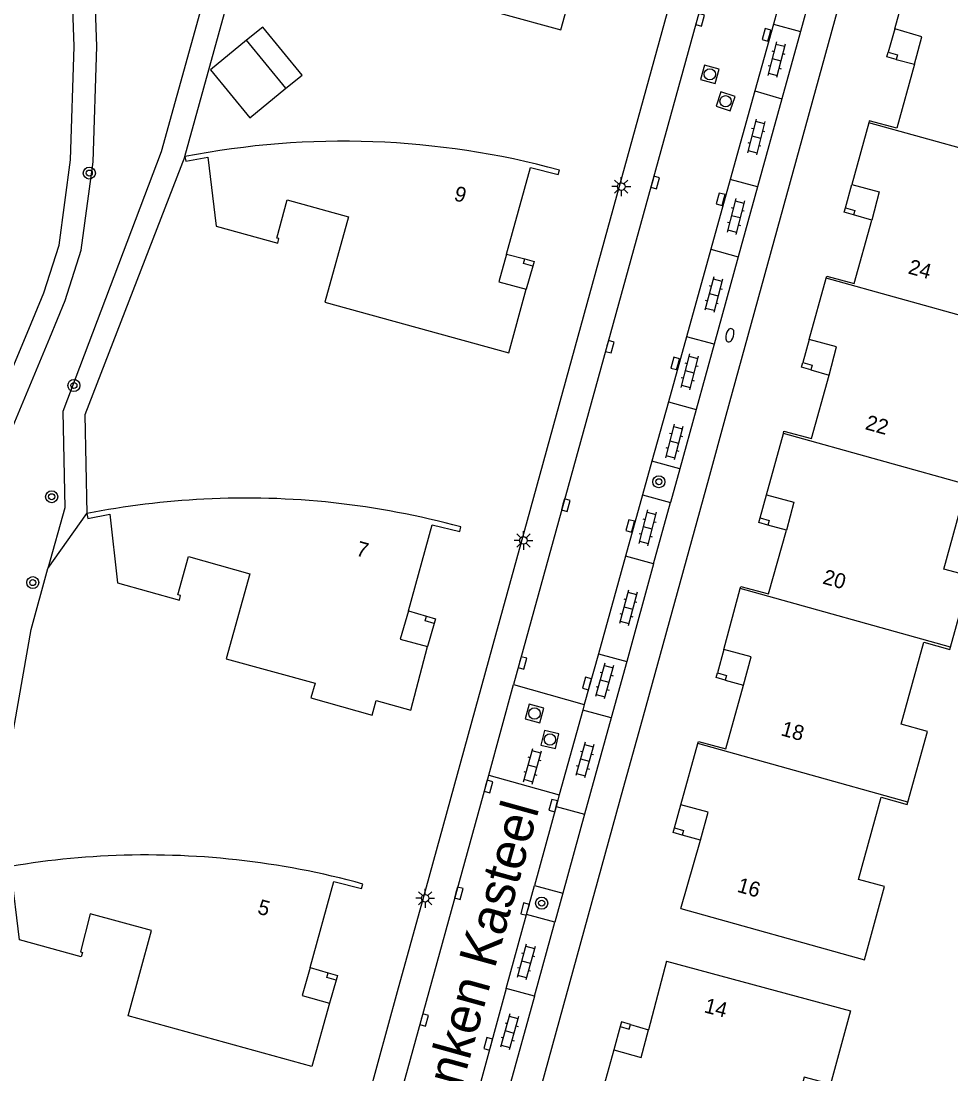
# Model space of a CAD drawing. Extents: x 136000 to 141014, y 402000 to 403500.
# Drawn here: x 138808.4 to 138870.2, y 402396.9 to 402466.9 of the extents above; entities that cross this region are included whole.
import ezdxf

# ---------------------------------------------------------------- set-up
doc = ezdxf.new("R2010")
doc.units = 0
for name, color, linetype in [('gg-afsc-erfafscheiding', 7, 'Continuous'), ('gg-afsc-hekwerk', 7, 'Continuous'), ('gg-anno-huisnummerreeks BGT', 7, 'Continuous'), ('gg-anno-openbare ruimte label', 7, 'Continuous'), ('gg-bbg-gedigitaliseerde bebouwing', 7, 'Continuous'), ('gg-bbg-gedigitaliseerde bijgebouw', 7, 'Continuous'), ('gg-bbg-hoofdgebouw', 7, 'Continuous'), ('gg-bbg-luifel en loopbrug', 7, 'Continuous'), ('gg-bbg-onder overbouw', 7, 'Continuous'), ('gg-bbg-pand overbouw', 7, 'Continuous'), ('gg-bbg-pilaar onder overbouw', 7, 'Continuous'), ('gg-bbg-pilaar pand', 7, 'Continuous'), ('gg-bbg-tussenscheiding', 7, 'Continuous'), ('gg-knt-verharding', 7, 'Continuous'), ('gg-knt-verharding nz', 7, 'Continuous'), ('gt-grn-groengrens', 7, 'Continuous'), ('gt-grn-vlakafsluiter', 7, 'Continuous'), ('gt-symb-boom', 7, 'Continuous'), ('gt-symb-brandkraan', 7, 'Continuous'), ('gt-symb-klinker verharding', 7, 'Continuous'), ('gt-symb-kolk', 7, 'Continuous'), ('gt-symb-lichtmast', 7, 'Continuous'), ('gt-symb-rioolschacht', 7, 'Continuous')]:
    doc.layers.add(name, color=color, linetype=linetype)

# ---------------------------------------------------------------- blocks, each defined once
blk = doc.blocks.new('gt0-KOLK')
at = {"layer": 'gt-symb-kolk'}
blk.add_lwpolyline([(0, 0), (0.375, 0), (0.375, 0.4), (-0.375, 0.4), (-0.375, 0), (0, 0)], dxfattribs=at)
blk = doc.blocks.new('gt0-BR')
at = {"layer": 'gt-symb-brandkraan'}
for centre, radius, start, end in [((-0.244, 0), 0.206, 107.56694, 252.43307), ((0.599, -2.664), 3, 106.89205, 107.56694), ((0, -0.691), 0.938, 73.10799, 106.89205), ((-0.599, -2.664), 3, 72.43309, 73.10799), ((0.244, 0), 0.206, 287.56695, 72.43309), ((0.599, 2.664), 3, 252.43307, 253.10797), ((0, 0.691), 0.938, 253.10797, 286.89206), ((-0.599, 2.664), 3, 286.89206, 287.56695)]:
    blk.add_arc(centre, radius, start, end, dxfattribs=at)
blk = doc.blocks.new('gt0-KL1')
at = {"layer": 'gt-symb-klinker verharding'}
for p, q in [((-1.15, 0.3), (1.15, 0.3)), ((-1, -0.3), (-1, 0.3)), ((-0.5, 0.3), (-0.5, 0.45)), ((0, -0.3), (0, 0.3)), ((0.5, 0.3), (0.5, 0.45)), ((1, -0.3), (1, 0.3)), ((-1.15, -0.3), (1.15, -0.3)), ((-0.5, -0.45), (-0.5, -0.3)), ((0.5, -0.45), (0.5, -0.3))]:
    blk.add_line(p, q, dxfattribs=at)
blk = doc.blocks.new('gt0-BOOM')
at = {"layer": 'gt-symb-boom'}
for radius in [0.4, 0.2]:
    blk.add_circle((0, 0), radius, dxfattribs=at)
blk = doc.blocks.new('gt0-RS')
at = {"layer": 'gt-symb-rioolschacht'}
blk.add_lwpolyline([(-0.5, -0.5), (0.5, -0.5), (0.5, 0.5), (-0.5, 0.5)], close=True, dxfattribs=at)
blk.add_circle((0, 0), 0.375, dxfattribs=at)
blk = doc.blocks.new('gt0-LMAST')
at = {"layer": 'gt-symb-lichtmast'}
for p, q in [((-0.182, 0.173), (-0.447, 0.438)), ((-0.005, 0.246), (-0.005, 0.621)), ((0.172, 0.173), (0.437, 0.438)), ((-0.255, -0.004), (-0.63, -0.004)), ((-0.182, -0.181), (-0.447, -0.446)), ((-0.005, -0.254), (-0.005, -0.629)), ((0.437, -0.446), (0.172, -0.181)), ((0.245, -0.004), (0.62, -0.004))]:
    blk.add_line(p, q, dxfattribs=at)
blk.add_circle((-0.005, -0.004), 0.25, dxfattribs=at)

msp = doc.modelspace()

# ---------------------------------------------------------------- linework, layer by layer
at = {"layer": 'gg-afsc-erfafscheiding'}
for p, q in [((138844.808, 402443.791), (138841.615, 402432.207)), ((138854.104, 402436.51), (138855.266, 402440.732)), ((138839.933, 402426.107), (138835.071, 402408.473)), ((138848.427, 402415.89), (138849.586, 402420.101)), ((138833.395, 402402.392), (138828.536, 402384.766))]:
    msp.add_line(p, q, dxfattribs=at)
msp.add_lwpolyline([(138819.277, 402457.935), (138812.63, 402440.755), (138812.759, 402434.192)], dxfattribs=at)
at = {"layer": 'gg-afsc-hekwerk'}
msp.add_line((138851.347, 402467.511), (138848.158, 402455.943), dxfattribs=at)
at = {"layer": 'gg-bbg-gedigitaliseerde bebouwing'}
for points in [[(138870.185, 402425.312), (138871.483, 402430.025), (138869.748, 402430.503), (138871.253, 402435.968), (138872.988, 402435.49), (138873.028, 402435.635)], [(138867.344, 402415), (138868.642, 402419.712), (138866.907, 402420.19), (138868.41, 402425.645), (138870.145, 402425.167), (138870.185, 402425.312)], [(138852.26, 402407.941), (138864.457, 402404.523), (138865.798, 402409.39), (138864.063, 402409.868), (138865.569, 402415.332), (138867.304, 402414.855), (138867.344, 402415)], [(138851.296, 402404.427), (138863.537, 402401.128), (138862.197, 402396.253), (138860.46, 402396.731), (138858.958, 402391.268)]]:
    msp.add_lwpolyline(points, dxfattribs=at)
at = {"layer": 'gg-bbg-gedigitaliseerde bijgebouw'}
msp.add_line((138825.998, 402462.475), (138823.382, 402465.671), dxfattribs=at)
msp.add_lwpolyline([(138823.382, 402465.671), (138820.991, 402463.713), (138823.607, 402460.518), (138825.998, 402462.475)], dxfattribs=at)
at = {"layer": 'gg-bbg-hoofdgebouw'}
for p, q in [((138864.744, 402460.179), (138863.632, 402456.084)), ((138860.79, 402445.78), (138861.917, 402449.847)), ((138857.956, 402435.449), (138859.068, 402439.529)), ((138855.119, 402425.149), (138856.204, 402429.211)), ((138852.26, 402414.835), (138853.381, 402418.899)), ((138852.26, 402407.941), (138853.563, 402412.473)), ((138851.296, 402404.427), (138850.106, 402399.871)), ((138847.802, 402398.544), (138846.659, 402394.467))]:
    msp.add_line(p, q, dxfattribs=at)
for points in [[(138835.142, 402471.983), (138841.009, 402470.372), (138840.216, 402467.468), (138844.275, 402466.359), (138845.081, 402469.249), (138847.391, 402468.602), (138848.55, 402472.816)], [(138866.48, 402466.43), (138867.64, 402470.623), (138868.628, 402470.387)], [(138867.792, 402464.088), (138866.607, 402459.823), (138864.783, 402460.324), (138864.744, 402460.179)], [(138819.277, 402457.935), (138819.338, 402457.621), (138820.804, 402457.887), (138821.357, 402453.312), (138825.451, 402452.18), (138825.534, 402452.479), (138825.389, 402452.519), (138826.082, 402455.051), (138830.15, 402453.93), (138828.588, 402448.261), (138840.82, 402444.89), (138841.967, 402449.114)], [(138840.666, 402451.457), (138842.261, 402457.207), (138844.098, 402456.741), (138844.18, 402457.04)], [(138861.917, 402449.847), (138861.957, 402449.992), (138863.778, 402449.487), (138864.941, 402453.715)], [(138859.068, 402439.529), (138859.108, 402439.674), (138860.931, 402439.183), (138862.109, 402443.408)], [(138812.759, 402434.192), (138812.821, 402433.878), (138814.286, 402434.148), (138814.806, 402429.592), (138818.913, 402428.443), (138818.996, 402428.742), (138818.816, 402428.792), (138819.527, 402431.333), (138823.603, 402430.202), (138822.034, 402424.546), (138827.933, 402422.91), (138827.66, 402421.938), (138831.72, 402420.799), (138831.989, 402421.766), (138834.292, 402421.131), (138835.417, 402425.359)], [(138834.135, 402427.721), (138835.713, 402433.45), (138837.557, 402433), (138837.626, 402433.307)], [(138856.204, 402429.211), (138856.243, 402429.357), (138858.079, 402428.867), (138859.267, 402433.086)], [(138853.381, 402418.899), (138853.421, 402419.045), (138855.245, 402418.547), (138856.429, 402422.783)], [(138828.894, 402401.647), (138827.722, 402397.439), (138815.501, 402400.799), (138817.06, 402406.469), (138812.991, 402407.588), (138812.332, 402405.059), (138812.467, 402405.022), (138812.385, 402404.723), (138808.285, 402405.854), (138807.737, 402410.426), (138806.272, 402410.156), (138806.212, 402410.46)], [(138827.609, 402404.003), (138829.19, 402409.731), (138831.025, 402409.273), (138831.108, 402409.566)]]:
    msp.add_lwpolyline(points, dxfattribs=at)
for centre, radius, start, end in [((138829.808, 402404.05), 54.904, 74.82513, 101.05828), ((138823.293, 402381.204), 54.025, 92.91711, 101.24415), ((138823.315, 402381.015), 54.215, 74.69458, 92.92995), ((138816.765, 402357.282), 54.216, 74.65926, 92.73465), ((138816.753, 402357.421), 54.077, 92.72954, 101.24067)]:
    msp.add_arc(centre, radius, start, end, dxfattribs=at)
at = {"layer": 'gg-bbg-luifel en loopbrug'}
msp.add_lwpolyline([(138825.998, 402462.475), (138827.066, 402463.349), (138824.451, 402466.545), (138823.382, 402465.671)], dxfattribs=at)
at = {"layer": 'gg-bbg-onder overbouw'}
for points in [[(138867.792, 402464.088), (138868.286, 402465.909), (138866.48, 402466.43)], [(138863.632, 402456.084), (138865.449, 402455.582), (138864.941, 402453.715)], [(138840.666, 402451.457), (138840.153, 402449.607), (138841.967, 402449.114)], [(138862.109, 402443.408), (138862.599, 402445.279), (138860.79, 402445.78)], [(138857.956, 402435.449), (138859.766, 402434.947), (138859.267, 402433.086)], [(138834.135, 402427.721), (138833.6, 402425.842), (138835.417, 402425.359)], [(138856.429, 402422.783), (138856.935, 402424.664), (138855.119, 402425.149)], [(138853.563, 402412.473), (138854.073, 402414.335), (138852.26, 402414.835)], [(138827.609, 402404.003), (138827.083, 402402.151), (138828.894, 402401.647)], [(138847.802, 402398.544), (138849.612, 402398.037), (138850.106, 402399.871)]]:
    msp.add_lwpolyline(points, dxfattribs=at)
at = {"layer": 'gg-bbg-pand overbouw'}
for p, q in [((138866.48, 402466.43), (138866.035, 402464.885)), ((138866.561, 402464.401), (138867.792, 402464.088)), ((138863.206, 402454.537), (138863.632, 402456.084)), ((138864.941, 402453.715), (138863.732, 402454.053)), ((138840.666, 402451.457), (138841.878, 402451.132)), ((138842.404, 402450.648), (138841.967, 402449.114)), ((138860.79, 402445.78), (138860.366, 402444.239)), ((138860.892, 402443.755), (138862.109, 402443.408)), ((138857.517, 402433.904), (138857.956, 402435.449)), ((138859.267, 402433.086), (138858.043, 402433.42)), ((138834.135, 402427.721), (138835.332, 402427.383)), ((138835.858, 402426.899), (138835.417, 402425.359)), ((138855.119, 402425.149), (138854.684, 402423.598)), ((138855.21, 402423.114), (138856.429, 402422.783)), ((138851.825, 402413.292), (138852.26, 402414.835)), ((138853.563, 402412.473), (138852.351, 402412.808)), ((138827.609, 402404.003), (138828.805, 402403.665)), ((138829.331, 402403.181), (138828.894, 402401.647)), ((138848.208, 402400.097), (138847.802, 402398.544)), ((138848.913, 402400.223), (138850.106, 402399.871))]:
    msp.add_line(p, q, dxfattribs=at)
at = {"layer": 'gg-bbg-pilaar onder overbouw'}
for points in [[(138866.035, 402464.885), (138866.65, 402464.708), (138866.561, 402464.401)], [(138863.206, 402454.537), (138863.821, 402454.36), (138863.732, 402454.053)], [(138842.404, 402450.648), (138841.789, 402450.825), (138841.878, 402451.132)], [(138860.366, 402444.239), (138860.981, 402444.062), (138860.892, 402443.755)], [(138857.517, 402433.904), (138858.132, 402433.727), (138858.043, 402433.42)], [(138835.858, 402426.899), (138835.243, 402427.076), (138835.332, 402427.383)], [(138854.684, 402423.598), (138855.299, 402423.421), (138855.21, 402423.114)], [(138851.825, 402413.292), (138852.44, 402413.115), (138852.351, 402412.808)], [(138829.331, 402403.181), (138828.716, 402403.358), (138828.805, 402403.665)], [(138848.208, 402400.097), (138848.822, 402399.916), (138848.913, 402400.223)]]:
    msp.add_lwpolyline(points, dxfattribs=at)
at = {"layer": 'gg-bbg-pilaar pand'}
for points in [[(138866.561, 402464.401), (138865.946, 402464.578), (138866.035, 402464.885)], [(138863.732, 402454.053), (138863.117, 402454.23), (138863.206, 402454.537)], [(138841.878, 402451.132), (138842.493, 402450.955), (138842.404, 402450.648)], [(138860.892, 402443.755), (138860.277, 402443.932), (138860.366, 402444.239)], [(138858.043, 402433.42), (138857.428, 402433.597), (138857.517, 402433.904)], [(138835.332, 402427.383), (138835.947, 402427.206), (138835.858, 402426.899)], [(138855.21, 402423.114), (138854.595, 402423.291), (138854.684, 402423.598)], [(138852.351, 402412.808), (138851.736, 402412.985), (138851.825, 402413.292)], [(138828.805, 402403.665), (138829.42, 402403.488), (138829.331, 402403.181)], [(138848.913, 402400.223), (138848.299, 402400.404), (138848.208, 402400.097)]]:
    msp.add_lwpolyline(points, dxfattribs=at)
at = {"layer": 'gg-bbg-tussenscheiding'}
for p, q in [((138878.721, 402456.299), (138864.744, 402460.179)), ((138875.874, 402445.967), (138861.917, 402449.847)), ((138873.028, 402435.635), (138859.068, 402439.529)), ((138870.185, 402425.312), (138856.204, 402429.211)), ((138867.344, 402415), (138853.381, 402418.899))]:
    msp.add_line(p, q, dxfattribs=at)
at = {"layer": 'gg-knt-verharding'}
for p, q in [((138861.537, 402496.754), (138841.121, 402422.823)), ((138855.266, 402440.732), (138864.562, 402474.493)), ((138859.014, 402468.954), (138858.402, 402466.752)), ((138860.813, 402468.458), (138860.206, 402466.255)), ((138858.402, 402466.752), (138860.206, 402466.255)), ((138860.206, 402466.255), (138858.973, 402461.784)), ((138858.973, 402461.784), (138857.359, 402455.928)), ((138848.158, 402455.943), (138844.808, 402443.791)), ((138857.359, 402455.928), (138856.073, 402451.263)), ((138856.073, 402451.263), (138854.472, 402445.455)), ((138854.472, 402445.455), (138853.274, 402441.109)), ((138853.274, 402441.109), (138852.188, 402437.17)), ((138850.327, 402437.684), (138849.705, 402435.445)), ((138852.188, 402437.17), (138850.327, 402437.684)), ((138852.188, 402437.17), (138851.571, 402434.931)), ((138849.586, 402420.101), (138854.104, 402436.51)), ((138849.705, 402435.445), (138851.571, 402434.931)), ((138850.445, 402430.846), (138851.571, 402434.931)), ((138841.615, 402432.207), (138839.933, 402426.107)), ((138850.445, 402430.846), (138848.66, 402424.368)), ((138848.66, 402424.368), (138847.625, 402420.615)), ((138839.477, 402416.807), (138841.121, 402422.823)), ((138841.121, 402422.823), (138845.831, 402421.5)), ((138847.625, 402420.615), (138845.858, 402414.203)), ((138820.146, 402346.642), (138839.477, 402416.807)), ((138839.477, 402416.807), (138844.169, 402415.506)), ((138828.715, 402344.299), (138848.427, 402415.89)), ((138845.858, 402414.203), (138844.409, 402408.948)), ((138841.992, 402407.542), (138842.519, 402409.469)), ((138842.519, 402409.469), (138844.409, 402408.948)), ((138844.409, 402408.948), (138843.878, 402407.022)), ((138835.071, 402408.473), (138833.395, 402402.392)), ((138843.878, 402407.022), (138841.992, 402407.542)), ((138842.525, 402402.112), (138843.878, 402407.022)), ((138842.525, 402402.112), (138840.825, 402395.946))]:
    msp.add_line(p, q, dxfattribs=at)
at = {"layer": 'gg-knt-verharding nz'}
for p, q in [((138858.402, 402466.752), (138857.168, 402462.311)), ((138857.168, 402462.311), (138855.529, 402456.409)), ((138857.168, 402462.311), (138858.973, 402461.784)), ((138855.529, 402456.409), (138854.241, 402451.775)), ((138857.359, 402455.928), (138855.529, 402456.409)), ((138854.241, 402451.775), (138852.624, 402445.953)), ((138854.241, 402451.775), (138856.073, 402451.263)), ((138852.624, 402445.953), (138851.421, 402441.622)), ((138854.472, 402445.455), (138852.624, 402445.953)), ((138851.421, 402441.622), (138850.327, 402437.684)), ((138851.421, 402441.622), (138853.274, 402441.109)), ((138849.705, 402435.445), (138848.571, 402431.364)), ((138848.571, 402431.364), (138846.768, 402424.873)), ((138850.445, 402430.846), (138848.571, 402431.364)), ((138846.768, 402424.873), (138845.831, 402421.5)), ((138846.768, 402424.873), (138848.66, 402424.368)), ((138845.831, 402421.5), (138845.729, 402421.132)), ((138845.729, 402421.132), (138844.169, 402415.506)), ((138847.625, 402420.615), (138845.729, 402421.132)), ((138844.169, 402415.506), (138843.956, 402414.728)), ((138843.956, 402414.728), (138842.519, 402409.469)), ((138843.956, 402414.728), (138845.858, 402414.203)), ((138840.648, 402402.623), (138841.992, 402407.542)), ((138840.648, 402402.623), (138838.956, 402396.433)), ((138842.525, 402402.112), (138840.648, 402402.623))]:
    msp.add_line(p, q, dxfattribs=at)
at = {"layer": 'gt-grn-groengrens'}
msp.add_line((138819.277, 402457.935), (138825.811, 402481.617), dxfattribs=at)
for points in [[(138833.819, 402516.209), (138817.71, 402458.256), (138811.165, 402440.99), (138811.29, 402434.575), (138810.176, 402430.538)], [(138805.095, 402437.374), (138808.907, 402446.451), (138809.909, 402448.886), (138810.912, 402452.038), (138811.676, 402457.72), (138811.914, 402465.264), (138811.771, 402469.704)], [(138806.501, 402436.849), (138810.292, 402445.875), (138811.32, 402448.372), (138812.381, 402451.708), (138813.173, 402457.596), (138813.415, 402465.264), (138813.272, 402469.711)]]:
    msp.add_lwpolyline(points, dxfattribs=at)
at = {"layer": 'gt-grn-vlakafsluiter'}
msp.add_line((138810.176, 402430.538), (138812.759, 402434.192), dxfattribs=at)
msp.add_lwpolyline([(138806.212, 402410.46), (138809.059, 402426.491), (138810.176, 402430.538)], dxfattribs=at)

# ---------------------------------------------------------------- block references
at = {"layer": 'gt-symb-boom'}
for p in [(138812.925, 402456.84), (138811.901, 402442.716), (138850.79, 402436.314), (138810.422, 402435.32), (138809.166, 402429.606), (138843, 402408.294)]:
    msp.add_blockref('gt0-BOOM', p, dxfattribs=at)
at = {"layer": 'gt-symb-brandkraan', "rotation": 74.93576605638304}
msp.add_blockref('gt0-BR', (138855.511, 402446.057), dxfattribs=at)
at = {"layer": 'gt-symb-klinker verharding'}
for p, rotation in [((138858.611, 402464.375), -104.17514205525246), ((138857.263, 402459.238), -104.17514205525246), ((138855.907, 402453.952), -104.66187016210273), ((138854.436, 402448.757), -104.66187016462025), ((138852.832, 402443.625), -104.66187016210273), ((138851.809, 402438.952), -104.66187016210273), ((138850.04, 402433.252), -104.66187016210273), ((138848.762, 402427.927), -104.66187016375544), ((138847.186, 402423.059), -105.60693047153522), ((138842.394, 402417.388), 74.5188140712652), ((138845.872, 402417.806), -105.60693047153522), ((138841.958, 402404.384), -105.60693047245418), ((138840.864, 402399.737), -105.60693047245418)]:
    msp.add_blockref('gt0-KL1', p, dxfattribs=dict(at, rotation=rotation))
at = {"layer": 'gt-symb-kolk'}
for p, rotation in [((138853.349, 402467.082), -105.48118592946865), ((138858.144, 402465.978), 74.39306952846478), ((138850.358, 402456.264), -105.42597037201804), ((138855.095, 402455.043), 74.5188140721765), ((138847.334, 402445.346), -105.48118592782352), ((138852.07, 402444.132), 74.57402962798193), ((138844.416, 402434.814), -105.48118592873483), ((138849.081, 402433.321), 74.68454880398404), ((138841.53, 402424.318), -105.37072543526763), ((138846.208, 402422.843), 74.33789365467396), ((138839.276, 402416.108), -105.55172489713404), ((138843.964, 402414.73), 75.2272760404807), ((138837.298, 402409.002), -105.2450703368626), ((138842.089, 402407.848), 74.7549296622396), ((138834.997, 402400.577), -105.37072543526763), ((138839.631, 402398.882), 74.68454880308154)]:
    msp.add_blockref('gt0-KOLK', p, dxfattribs=dict(at, rotation=rotation))
at = {"layer": 'gt-symb-lichtmast'}
for p in [(138848.299, 402455.941), (138841.792, 402432.418), (138835.261, 402408.618)]:
    msp.add_blockref('gt0-LMAST', p, dxfattribs=at)
at = {"layer": 'gt-symb-rioolschacht'}
for p, rotation in [((138854.18, 402463.406), -105.48118592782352), ((138855.227, 402461.613), -108.48932632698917), ((138842.523, 402420.904), -105.66210634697), ((138843.546, 402419.176), 76.29711003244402)]:
    msp.add_blockref('gt0-RS', p, dxfattribs=dict(at, rotation=rotation))

# ---------------------------------------------------------------- texts
at = {"layer": 'gg-anno-huisnummerreeks BGT'}
for s, rotation, p in [('9', 344.5, (138837.108, 402455.045)), ('24', 344.6, (138867.309, 402450.173)), ('22', 344.4, (138864.454, 402439.818)), ('7', 344.6, (138830.603, 402431.427)), ('20', 344.3, (138861.622, 402429.555)), ('18', 344.4, (138858.848, 402419.464)), ('16', 344, (138855.936, 402409.063)), ('5', 344.6, (138824.051, 402407.609)), ('14', 345.4, (138853.744, 402401.044))]:
    msp.add_text(s, height=1, rotation=rotation, dxfattribs=at).set_placement(p)
at = {"layer": 'gg-anno-openbare ruimte label'}
msp.add_text('Verzonken Kasteel', height=2.5, rotation=74.5, dxfattribs=at).set_placement((138835.356, 402387.584))

doc.saveas('drawing.dxf')
